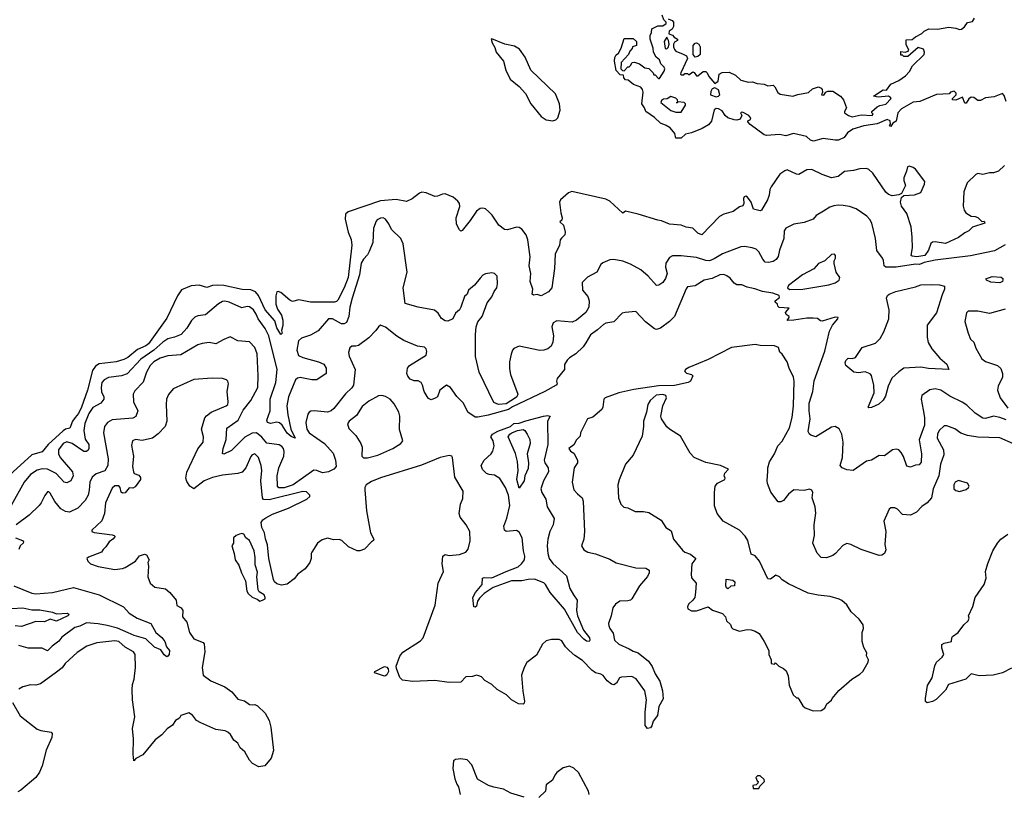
# Model space of a CAD drawing. Extents: x 2220333 to 2384341, y 721037 to 894043.
# Tile 258 of 325: x 2320741 to 2328340, y 810306 to 816284. Entities that reach past the tile are written whole.
import ezdxf

# ---------------------------------------------------------------- set-up
doc = ezdxf.new("R2010")
doc.units = 0

msp = doc.modelspace()

# ---------------------------------------------------------------- linework, layer by layer
at = {"layer": '0CON10XD'}
for points in [[(2328355, 815654), (2328339.1, 815699.1), (2328325, 815713.8), (2328261.2, 815688.8), (2328195, 815681.2), (2328155, 815662), (2328135, 815661.2), (2328105, 815684), (2328085, 815687.1), (2328065.6, 815674.4), (2328045, 815640), (2328035, 815640), (2328016.4, 815686.4), (2327965, 815662.5), (2327940, 815665), (2327940, 815675), (2327968.8, 815705), (2327968.6, 815718.6), (2327952.3, 815732.3), (2327925, 815726.2), (2327915, 815712.5), (2327815, 815707.5), (2327687.2, 815652.8), (2327635, 815648.8), (2327545, 815596.7), (2327518.1, 815565), (2327505, 815502.5), (2327480, 815485), (2327465, 815460), (2327452.5, 815465), (2327461.7, 815478.3), (2327457.5, 815505), (2327435, 815513.8), (2327358.6, 815481.4), (2327255, 815464.3), (2327170.7, 815439.3), (2327128.3, 815411.7), (2327102.9, 815375), (2327060, 815355), (2327035, 815353.6), (2326942.2, 815367.8), (2326866.4, 815346.4), (2326845, 815353.8), (2326811.7, 815381.7), (2326713.6, 815406.4), (2326653, 815387), (2326605, 815397.5), (2326505, 815390), (2326485, 815396.7), (2326377.5, 815475), (2326360, 815495), (2326360, 815505), (2326380, 815515), (2326382.5, 815525), (2326366.7, 815545), (2326325, 815568), (2326315, 815571.2), (2326303.3, 815565), (2326314, 815545), (2326302.3, 815517.7), (2326275, 815509.2), (2326255, 815511.4), (2326205, 815526), (2326184.3, 815545), (2326161.7, 815581.7), (2326135, 815597.1), (2326115, 815600), (2326100.6, 815589.4), (2326079.5, 815500.5), (2326056.6, 815473.4), (2326008, 815445), (2325925, 815411.4), (2325878, 815402), (2325845, 815370), (2325805, 815370), (2325797.5, 815405), (2325759.6, 815449.6), (2325729.1, 815469.1), (2325685, 815486), (2325640.6, 815530.6), (2325573.8, 815575), (2325563.3, 815605), (2325542.5, 815635), (2325551.4, 815725), (2325546.9, 815746.9), (2325535, 815762.5), (2325477.5, 815785), (2325437, 815817), (2325415, 815820), (2325402.5, 815835), (2325400, 815855), (2325375, 815860), (2325345, 815892.5), (2325330, 815965), (2325333.3, 815993.3), (2325345, 816012.5), (2325363.3, 816026.7), (2325383.8, 816065), (2325405, 816140), (2325475, 816140), (2325500, 816115), (2325500, 816085), (2325470, 816075), (2325467, 816063), (2325448.3, 816041.7), (2325440, 816015), (2325382.5, 815955), (2325380, 815905), (2325391.7, 815891.7), (2325405, 815890), (2325435, 815920), (2325445, 815920), (2325455, 815930), (2325467, 815953), (2325486.4, 815956.4), (2325525, 815942.5), (2325565, 815912.5), (2325597, 815907), (2325630, 815875), (2325635, 815860), (2325645, 815860), (2325671.7, 815831.7), (2325678.3, 815831.7), (2325715, 815887.5), (2325720, 815905), (2325715, 815917.5), (2325687.5, 815945), (2325677.5, 815975), (2325652.5, 815995), (2325632.5, 816035), (2325630, 816065), (2325606.7, 816135), (2325607, 816163), (2325617.5, 816185), (2325620, 816215), (2325665, 816237.5), (2325705, 816237.5), (2325730, 816255), (2325730, 816265), (2325713, 816283), (2325698.3, 816318.3)], [(2325745, 816290), (2325775, 816278.8), (2325787.5, 816265), (2325787, 816233), (2325775, 816210), (2325753, 816197), (2325750, 816175), (2325780, 816165), (2325790.7, 816150.7), (2325817.5, 816135), (2325816.1, 816123.9), (2325795, 816110), (2325787.5, 816095), (2325786.7, 816075), (2325794.1, 816054.1), (2325805, 816042.5), (2325861.7, 816018.3), (2325887.5, 816005), (2325893.3, 815985), (2325842.5, 815875), (2325840, 815865), (2325845, 815860), (2325865, 815860), (2325875, 815870), (2325895, 815870), (2325905, 815860), (2325935, 815882.5), (2325946.4, 815876.4), (2325965, 815850), (2325975, 815850), (2326015, 815884.2), (2326035, 815885.6), (2326046, 815875), (2326058, 815845), (2326105, 815792.5), (2326130.7, 815809.3), (2326140, 815865), (2326163.1, 815876.9), (2326215, 815880), (2326265, 815856.5), (2326305, 815816.9), (2326365, 815802), (2326395, 815803.8), (2326431.9, 815791.9), (2326485, 815785.6), (2326515, 815774.3), (2326555, 815778.2), (2326569.1, 815765), (2326591.8, 815721.8), (2326609.5, 815709.5), (2326706.9, 815693.1), (2326745, 815708.2), (2326828.7, 815721.3), (2326858.8, 815751.2), (2326905.4, 815765.4), (2326925, 815757.1), (2326933.1, 815745), (2326937.5, 815725), (2326930, 815705), (2326947, 815703), (2326962.5, 815725), (2326976.8, 815733.2), (2327015, 815732.7), (2327075.4, 815695.4), (2327097.5, 815665), (2327122.5, 815605), (2327105.8, 815575), (2327107.5, 815565), (2327136.2, 815545), (2327165, 815534.2), (2327235, 815551.4), (2327320, 815545), (2327326.7, 815555), (2327317.5, 815565), (2327317.5, 815575), (2327358, 815612), (2327377.7, 815622.3), (2327425, 815632.5), (2327467.5, 815675), (2327462.5, 815685), (2327445, 815693.3), (2327365, 815687.5), (2327330, 815695), (2327405, 815742.5), (2327430.7, 815739.3), (2327464.4, 815785.6), (2327525, 815814.4), (2327577.8, 815852.2), (2327608, 815885), (2327632, 815928), (2327720, 816015), (2327723.3, 816035), (2327715, 816057.5), (2327675, 816070), (2327595, 816000), (2327565, 816000), (2327555, 816010), (2327541.7, 816011.7), (2327541.7, 816038.3), (2327575, 816032.5), (2327598.3, 816041.7), (2327601.7, 816048.3), (2327583, 816093), (2327581.7, 816128.3), (2327628.8, 816131.2), (2327655, 816152.5), (2327703, 816177), (2327720, 816195), (2327757, 816213), (2327825, 816210.8), (2327912.5, 816227.5), (2327965, 816219.4), (2327995, 816208.8), (2328009.5, 816210.5), (2328031.7, 816228.3), (2328055, 816262.5), (2328095, 816270), (2328110, 816295)], [(2324855, 815504.4), (2324878.5, 815511.5), (2324893.9, 815526.1), (2324912.5, 815585), (2324905.8, 815635.8), (2324875, 815712.5), (2324686, 815895), (2324641.2, 815995), (2324596.8, 816056.8), (2324559.7, 816079.7), (2324485, 816095.8), (2324385, 816137.5), (2324380, 816135), (2324386.7, 816105), (2324408.5, 816068.5), (2324418.1, 816035), (2324474.6, 815964.6), (2324491.8, 815895), (2324525, 815824.3), (2324595, 815768.9), (2324645, 815714.5), (2324685.3, 815635.3), (2324765, 815536.5), (2324805, 815511.2), (2324855, 815504.4)], [(2325735, 816060), (2325745, 816070), (2325752.5, 816095), (2325747.5, 816125), (2325735, 816150), (2325713.3, 816115), (2325723, 816063), (2325735, 816060)], [(2325955, 815996.2), (2325938.8, 816015), (2325938.8, 816085), (2325955, 816103.3), (2325965, 816106.2), (2325983.3, 816095), (2325992.5, 816075), (2325992, 816015), (2325975, 816001.4), (2325955, 815996.2)], [(2326115, 815690), (2326135, 815693.3), (2326143.3, 815705), (2326133, 815743), (2326105, 815757.5), (2326085, 815750), (2326075, 815730), (2326073.3, 815703.3), (2326115, 815690)], [(2325845, 815570), (2325880, 815625), (2325880, 815635), (2325870, 815645), (2325820, 815650), (2325815, 815640), (2325810, 815645), (2325820, 815650), (2325817.5, 815665), (2325805, 815677.5), (2325765, 815692.5), (2325737, 815673), (2325708.3, 815671.7), (2325695, 815660), (2325690, 815645), (2325765, 815582.5), (2325805, 815570), (2325845, 815570)], [(2328341.5, 815158.5), (2328295, 815116.5), (2328255, 815101.9), (2328225, 815102.9), (2328175, 815090), (2328135, 815096.2), (2328119.5, 815090.5), (2328053.4, 815026.6), (2328026.2, 814955), (2328021.9, 814845), (2328029.2, 814815), (2328043.5, 814793.5), (2328085, 814768.8), (2328115, 814766), (2328135, 814756.7), (2328165, 814727.5), (2328185, 814730), (2328190, 814715), (2328095, 814682), (2328066.2, 814655), (2328035, 814640.6), (2327985, 814603.1), (2327885, 814556.2), (2327805, 814570), (2327785, 814567.5), (2327773.7, 814556.3), (2327755.6, 814505), (2327725, 814464.7), (2327664, 814454), (2327628.8, 814458.8), (2327621.2, 814465), (2327630, 814525), (2327629.4, 814605), (2327620, 814685), (2327588.2, 814788.2), (2327545.7, 814845), (2327538.8, 814875), (2327546.7, 814913.3), (2327563, 814927), (2327646.4, 814933.6), (2327695, 814950), (2327724.2, 815015), (2327727.1, 815035), (2327655, 815130), (2327635, 815143.6), (2327605, 815152.9), (2327591.9, 815148.1), (2327585.7, 815115), (2327563.8, 815063.8), (2327563.6, 815043.6), (2327577.5, 815005), (2327547, 814943), (2327526.7, 814933.3), (2327475, 814926), (2327446.7, 814935), (2327425, 814954.2), (2327325, 815100), (2327295, 815127.5), (2327275, 815137.1), (2327225.6, 815134.4), (2327175, 815120.8), (2327105, 815112), (2327056.7, 815075), (2327005.6, 815064.4), (2326935, 815089.4), (2326855, 815128.1), (2326815, 815125.7), (2326755, 815088.8), (2326735, 815092.5), (2326665, 815125.7), (2326645, 815119.2), (2326607.9, 815092.1), (2326540.9, 814995), (2326530.8, 814975), (2326525, 814930), (2326512.1, 814895), (2326465, 814813.8), (2326455, 814810), (2326405, 814822.5), (2326386.7, 814875), (2326357.5, 814915), (2326345, 814923.3), (2326332.3, 814917.7), (2326326.7, 814905), (2326330, 814865), (2326322.5, 814847.5), (2326295, 814840), (2326246.7, 814805), (2326175, 814783.1), (2326142, 814765), (2326005, 814623.8), (2325975, 814636.7), (2325935, 814676), (2325885, 814682.5), (2325845, 814697.5), (2325755, 814707.5), (2325695, 814733.3), (2325665, 814736.7), (2325515, 814783.8), (2325415, 814806.7), (2325395, 814792.5), (2325294.2, 814885), (2325265, 814900), (2325001.7, 814958.3), (2324975, 814947.5), (2324915, 814893.3), (2324906.2, 814875), (2324915.8, 814795), (2324927.5, 814755), (2324923.8, 814736.2), (2324910, 814725), (2324937.7, 814697.7), (2324950.8, 814645), (2324947, 814623), (2324921.4, 814598.6), (2324912, 814585), (2324905.5, 814544.5), (2324874.3, 814475), (2324867.7, 814365), (2324847.1, 814215), (2324822.5, 814185), (2324765, 814153.3), (2324735, 814162.5), (2324705, 814157.5), (2324697, 814167), (2324700.8, 814205), (2324680, 814265), (2324686.2, 814325), (2324672.9, 814385), (2324680, 814455), (2324661.8, 814585), (2324649.5, 814625), (2324615, 814668.6), (2324595, 814681.4), (2324575, 814684.3), (2324505, 814662.9), (2324482.5, 814665), (2324437.6, 814697.6), (2324387.1, 814775), (2324360, 814805), (2324335, 814824.5), (2324315, 814830), (2324295, 814826.4), (2324265, 814807.8), (2324218.1, 814735), (2324155, 814656.7), (2324145, 814652.5), (2324135, 814662.5), (2324113, 814707), (2324108, 814755), (2324136.6, 814843.4), (2324134.3, 814865), (2324122.5, 814885), (2324085.9, 814915.9), (2324025, 814939.6), (2324005, 814938.8), (2323965, 814921.5), (2323945, 814919.5), (2323878.9, 814948.9), (2323845, 814952.5), (2323825, 814944.8), (2323769, 814901), (2323725, 814882.2), (2323645.6, 814895.6), (2323525, 814887.7), (2323275, 814802.3), (2323255.9, 814784.1), (2323251.8, 814745), (2323276.8, 814645), (2323298.1, 814588.1), (2323304.6, 814544.6), (2323275.9, 814295), (2323246, 814214), (2323195, 814120), (2323185, 814108.8), (2323170, 814105), (2322985, 814104.4), (2322895, 814123.4), (2322845, 814110.6), (2322825, 814118.9), (2322755, 814180), (2322735, 814187.5), (2322725.9, 814184.1), (2322717.8, 814152.2), (2322717.8, 814087.8), (2322730.5, 814050.5), (2322760, 814005), (2322771.2, 813965), (2322771.1, 813925), (2322760, 813885), (2322765.6, 813865), (2322755, 813854), (2322725, 813906.7), (2322710.5, 813960.5), (2322635.9, 814045), (2322582.8, 814155), (2322561.1, 814185), (2322525, 814199.6), (2322458, 814202), (2322315, 814232.3), (2322270, 814235), (2322227.5, 814232.5), (2322185, 814216.9), (2322125, 814235.4), (2322065, 814231.1), (2321989.3, 814200.7), (2321957.3, 814152.7), (2321875, 813980), (2321735, 813781.8), (2321715, 813767.3), (2321650.5, 813739.5), (2321575, 813678.6), (2321545, 813662.6), (2321485, 813643.7), (2321355, 813629.7), (2321325, 813611.1), (2321303, 813577), (2321264.4, 813425.6), (2321217.9, 813295), (2321194.8, 813245), (2321170, 813215), (2321147.6, 813185), (2321128.1, 813131.9), (2321095, 813123.3), (2321075, 813111.1), (2320959.5, 813005), (2320915, 812949.1), (2320835, 812925.3), (2320575, 812692.5)], [(2328345, 814547.5), (2328265, 814501.3), (2328078.3, 814461.7), (2327805, 814428.2), (2327720.2, 814410.2), (2327685, 814396), (2327655, 814398.2), (2327505, 814374.6), (2327426.2, 814375), (2327412.5, 814385), (2327408, 814425), (2327398.8, 814445), (2327355, 814502.5), (2327344.4, 814595), (2327316.4, 814715), (2327302.2, 814742.2), (2327278.6, 814768.6), (2327195, 814825.8), (2327145, 814842.9), (2327095, 814849.4), (2327057.7, 814852.3), (2327023, 814847), (2326992.6, 814837.4), (2326944.4, 814805.6), (2326888, 814772), (2326865.6, 814744.4), (2326795, 814718.6), (2326715, 814706.2), (2326654.1, 814675.9), (2326640, 814655), (2326638.1, 814595), (2326604.7, 814505.3), (2326594, 814456), (2326579.4, 814435), (2326555, 814418.1), (2326520.3, 814409.7), (2326495, 814414.4), (2326475.9, 814435.9), (2326444.1, 814494.1), (2326425, 814513.1), (2326392.5, 814525), (2326335, 814534.4), (2326305, 814531.5), (2326165, 814478.5), (2326101.4, 814438.6), (2326065, 814424.1), (2326035, 814425.3), (2325965, 814448.5), (2325845, 814462.5), (2325778.5, 814461.5), (2325755, 814450), (2325726.7, 814405), (2325725.4, 814375), (2325737.3, 814325), (2325725, 814286.7), (2325705, 814257.5), (2325673.6, 814236.4), (2325655, 814234), (2325592, 814305), (2325535, 814352.9), (2325455, 814397.8), (2325395, 814422), (2325325, 814434), (2325295, 814432), (2325240.9, 814409.1), (2325226.2, 814395), (2325195, 814336.2), (2325122.7, 814297.3), (2325082.5, 814255), (2325085, 814197.5), (2325125, 814148.8), (2325136.5, 814115), (2325133.3, 814065), (2325110, 814025), (2325037.5, 813965), (2325005, 813948.9), (2324885, 813959.5), (2324858.6, 813945), (2324846.9, 813915), (2324859.4, 813845), (2324856.5, 813795), (2324842.9, 813765), (2324816.9, 813743.1), (2324785, 813733.3), (2324755, 813732.2), (2324595, 813764.2), (2324555, 813747.5), (2324544.3, 813735), (2324533, 813703), (2324519.6, 813645), (2324519.6, 813589.6), (2324528.9, 813545), (2324584.4, 813395), (2324577.3, 813375), (2324566.2, 813365), (2324495, 813318.8), (2324435, 813315.2), (2324399.7, 813329.7), (2324285.9, 813565), (2324259.6, 813685), (2324257.5, 813855), (2324263.8, 813915), (2324277.4, 813952.6), (2324310, 813995), (2324349.7, 814100.3), (2324384, 814145), (2324403, 814187), (2324423.3, 814215), (2324428.8, 814245), (2324426.7, 814305), (2324405, 814326.7), (2324385, 814330), (2324335, 814323.3), (2324315, 814313.3), (2324295, 814290), (2324250, 814235), (2324203.9, 814196.1), (2324193.6, 814166.4), (2324172.3, 814147.7), (2324146.2, 814065), (2324133.8, 814045), (2324105, 814020), (2324083.9, 813976.1), (2324045, 813956.7), (2324025, 813960), (2323995, 813978.8), (2323969.4, 814019.4), (2323941.7, 814041.7), (2323815, 814066.9), (2323716.7, 814095), (2323700.6, 814215), (2323730.8, 814335), (2323700, 814555), (2323682, 814595), (2323610.8, 814665), (2323589.7, 814709.7), (2323563.8, 814745), (2323545, 814755.8), (2323525, 814752.5), (2323499.2, 814740.8), (2323490.6, 814729.4), (2323470.6, 814675), (2323465.5, 814565), (2323438.9, 814495), (2323425, 814470.8), (2323393.1, 814436.9), (2323375.8, 814404.2), (2323363.8, 814315), (2323306.1, 814135), (2323288.9, 814065), (2323281.2, 813995), (2323262, 813948), (2323245, 813936.7), (2323225, 813938.2), (2323155, 813975.5), (2323125, 813975.7), (2323045, 813884.5), (2322985, 813849.6), (2322914.6, 813825.4), (2322892.7, 813805), (2322879.2, 813735), (2322893.5, 813693.5), (2322925, 813676.5), (2323047.5, 813645), (2323087.5, 813625), (2323106.7, 813595), (2323106.1, 813553.9), (2323035, 813503.8), (2322995, 813504.2), (2322905, 813523.6), (2322885, 813518.5), (2322870, 813505), (2322814.7, 813375), (2322803.5, 813305), (2322810.6, 813235), (2322833.5, 813123.5), (2322866.1, 813053.9), (2322835, 813068.1), (2322805, 813092.3), (2322766.1, 813155), (2322745, 813173.2), (2322725, 813177.5), (2322675, 813167.8), (2322652.5, 813175), (2322648.1, 813195), (2322673.1, 813265), (2322673.5, 813355), (2322716.7, 813485), (2322729, 813585), (2322663.3, 813845), (2322635, 813900.4), (2322580.3, 813975), (2322565, 814010.8), (2322545, 814045.5), (2322515, 814068.9), (2322495, 814070), (2322455, 814060), (2322356.7, 814105), (2322325, 814111.5), (2322305, 814108.5), (2322275, 814090.9), (2322175, 814006), (2322115, 813999.2), (2322091.3, 813988.7), (2322066.3, 813963.7), (2322030, 813905), (2321986.1, 813853.9), (2321936.6, 813833.4), (2321885, 813820.8), (2321845, 813796.9), (2321776.4, 813733.6), (2321675.3, 813665), (2321569, 813551), (2321525.3, 813534.7), (2321425, 813522.3), (2321391.4, 813505), (2321375, 813483.8), (2321370, 813445), (2321372.9, 813412.9), (2321389.6, 813375), (2321388.8, 813355), (2321365.8, 813324.2), (2321305, 813292.1), (2321274.5, 813245.5), (2321242.8, 813167.2), (2321235.8, 813115), (2321247.2, 813047.2), (2321273.5, 813005), (2321275.5, 812975), (2321268.6, 812961.4), (2321255, 812951.9), (2321235, 812952.1), (2321144.4, 813014.4), (2321105, 813026.5), (2321075, 813014.6), (2321038.9, 812965), (2321038.9, 812935), (2321051.8, 812905), (2321147.5, 812795), (2321152.5, 812765), (2321135.4, 812724.6), (2321105, 812710.6), (2321085, 812715.6), (2321021.1, 812781.1), (2320955, 812816.4), (2320915, 812819.3), (2320875, 812807.8), (2320824.8, 812775.2), (2320774.6, 812715), (2320675, 812535.6)], [(2326682.1, 814202.1), (2326785, 814204.6), (2326985, 814238.1), (2327035.2, 814254.8), (2327064.2, 814275), (2327070, 814295), (2327042.5, 814335), (2327027, 814403), (2327027, 814423), (2327036.7, 814445), (2327036.7, 814465), (2327030, 814475), (2327005, 814472.5), (2326955, 814423.3), (2326906.4, 814403.6), (2326868.8, 814361.2), (2326783.3, 814315), (2326675, 814233.3), (2326666.7, 814215), (2326682.1, 814202.1)], [(2328355, 813197.3), (2328305, 813215.6), (2328255, 813224.4), (2328195, 813206.4), (2328175, 813208.5), (2328115, 813248.5), (2328050.4, 813310.4), (2328015, 813333.8), (2327920.1, 813380.1), (2327850.8, 813425), (2327805, 813435.4), (2327765, 813427.3), (2327703.1, 813385), (2327698.5, 813355), (2327714.3, 813274.3), (2327724.2, 813215), (2327723.2, 813155), (2327683, 813043), (2327699.5, 812935), (2327699.1, 812870.9), (2327681.7, 812848.3), (2327655, 812847.5), (2327615, 812831.1), (2327588.3, 812838.3), (2327562.3, 812912.3), (2327544.7, 812944.7), (2327525, 812964.4), (2327505, 812971.1), (2327476.3, 812963.7), (2327415, 812918.8), (2327375, 812920), (2327314.5, 812885.5), (2327275, 812876.4), (2327173.8, 812806.2), (2327125, 812809.5), (2327087.7, 812825), (2327072, 812845), (2327089.6, 812905), (2327096.7, 813023.3), (2327085.9, 813085.9), (2327065, 813127.5), (2327035, 813144.3), (2327005, 813140), (2326885, 813064.3), (2326847, 813077), (2326835, 813086.7), (2326826.9, 813106.9), (2326840.4, 813205), (2326832.5, 813265), (2326834.7, 813325), (2326861.8, 813415), (2326872.1, 813497.9), (2326953.4, 813726.6), (2326989.8, 813880.2), (2327013, 813927), (2327053.8, 813975), (2327057.3, 813987.3), (2327035, 813989.5), (2326935, 813958.6), (2326921.4, 813961.4), (2326898.6, 813978.6), (2326865, 813981.9), (2326815, 813981.8), (2326715.9, 813965.9), (2326663.8, 813963.8), (2326680, 813985), (2326680, 813995), (2326655, 814010), (2326650, 814025), (2326678.3, 814058.3), (2326603, 814063), (2326593, 814073), (2326589.3, 814089.3), (2326570, 814105), (2326570, 814115), (2326605, 814140), (2326602.5, 814155), (2326553, 814173), (2326474.3, 814185.7), (2326415, 814208.6), (2326355, 814220), (2326315, 814237.5), (2326275, 814238.6), (2326255, 814250.6), (2326225, 814288.6), (2326198.6, 814308.6), (2326175, 814318.9), (2326145, 814316.4), (2326085, 814287.9), (2326023.8, 814275), (2325955, 814230.8), (2325895, 814222), (2325883, 814207), (2325795.3, 813995), (2325755.8, 813955), (2325685, 813902.8), (2325655, 813892.8), (2325638.7, 813898.7), (2325571.7, 813951.7), (2325495, 814033.3), (2325414.1, 814025.9), (2325391.2, 814018.8), (2325327, 813953), (2325265, 813942.5), (2325245, 813932.2), (2325199.9, 813890.1), (2325145, 813853.1), (2325108.9, 813791.1), (2325089.5, 813760.5), (2325032, 813705), (2324983.9, 813676.1), (2324965, 813657.5), (2324945.6, 813624.4), (2324945, 813583.8), (2324888.8, 813515), (2324883.8, 813495), (2324887.5, 813475), (2324882, 813465), (2324794.5, 813415), (2324545, 813297.9), (2324513.7, 813276.3), (2324355, 813232.9), (2324276.6, 813216.6), (2324255, 813218.1), (2324198.8, 813255), (2324165, 813323.8), (2324115.4, 813375.4), (2324065, 813445.8), (2324035, 813464), (2323984, 813425), (2323964, 813375), (2323947.6, 813362.4), (2323915, 813351.2), (2323895, 813361.2), (2323885, 813376.2), (2323862.5, 813415), (2323850, 813465), (2323838.1, 813485), (2323815, 813497.8), (2323785, 813498.6), (2323755, 813510), (2323735, 813533.3), (2323729.2, 813555), (2323734.4, 813595), (2323750, 813615), (2323878, 813695), (2323883.3, 813725), (2323876.7, 813745), (2323865, 813756.2), (2323810, 813765), (2323705, 813807.5), (2323650.9, 813840.9), (2323565, 813912), (2323525, 813926), (2323508.8, 813915), (2323488.8, 813885), (2323435, 813828.8), (2323355, 813771.2), (2323335, 813763.8), (2323305, 813766), (2323288.8, 813751.2), (2323278.1, 813715), (2323283.3, 813686.7), (2323329.6, 813585), (2323316, 813465), (2323305, 813443.5), (2323255, 813397.3), (2323165.9, 813284.1), (2323145, 813266.1), (2323115, 813255.3), (2323014.3, 813265.7), (2322987, 813263), (2322975, 813256.2), (2322965, 813240), (2322949.1, 813175), (2322957.9, 813125), (2322974.6, 813095), (2323092.8, 813012.8), (2323158.7, 812938.7), (2323177.7, 812885), (2323183.9, 812835), (2323164.7, 812815), (2323125, 812794.1), (2323077, 812787), (2323035, 812805.4), (2323012, 812808), (2322851.5, 812695), (2322782.4, 812672.4), (2322741.5, 812671.5), (2322731.1, 812685), (2322727.1, 812765), (2322741.1, 812825), (2322777.9, 812915), (2322781.7, 812951.7), (2322776.4, 812975), (2322765, 812990.6), (2322743.9, 813003.9), (2322647.4, 813017.4), (2322608.3, 813061.7), (2322568.1, 813095), (2322535, 813094.7), (2322478.6, 813061.4), (2322375, 812958.5), (2322315, 812932), (2322307, 812937), (2322311.2, 812975), (2322334, 813045), (2322338.8, 813131.2), (2322425.5, 813194.5), (2322465, 813271.8), (2322523.3, 813345), (2322577.7, 813445), (2322581.9, 813535), (2322574.4, 813705), (2322555.3, 813755.3), (2322515, 813799.2), (2322425, 813805.6), (2322365, 813837.1), (2322315, 813817.5), (2322255, 813781.9), (2322202.1, 813792.1), (2322150, 813785), (2322114.7, 813775.3), (2321985, 813699.1), (2321885, 813691.2), (2321825, 813672.7), (2321775.4, 813645), (2321747.3, 813615), (2321718.9, 813565), (2321694.1, 813485.9), (2321629.8, 813420.2), (2321615.6, 813395), (2321620, 813335), (2321652.5, 813265), (2321637.9, 813222.1), (2321615, 813210.4), (2321455, 813195.4), (2321418.6, 813175), (2321395, 813146.2), (2321388.2, 813095), (2321424.6, 812895), (2321421.3, 812845), (2321396.5, 812803.5), (2321331.3, 812778.7), (2321298.9, 812755), (2321281.5, 812715), (2321277.3, 812652.7)], [(2327295, 813288.8), (2327288.8, 813295), (2327334.2, 813405), (2327332.5, 813465), (2327315, 813537.5), (2327305, 813552.5), (2327266.4, 813566.4), (2327215, 813558.8), (2327177.5, 813565), (2327116.7, 813615), (2327111.2, 813635), (2327116.7, 813655), (2327135, 813673.3), (2327165, 813670), (2327192.3, 813677.7), (2327243.3, 813755), (2327345, 813787.3), (2327382.3, 813825), (2327410, 813875), (2327449.4, 813975), (2327450.9, 814045), (2327431.5, 814135), (2327438.5, 814155), (2327450, 814165), (2327502.8, 814187.2), (2327655, 814222.8), (2327695, 814237.6), (2327781.3, 814241.3), (2327838.7, 814238.7), (2327877.7, 814227.7), (2327877.5, 814205), (2327859.4, 814160.6), (2327817.5, 814022.5), (2327745, 813926.2), (2327745.3, 813835), (2327752.9, 813792.9), (2327780.6, 813745), (2327841.1, 813671.1), (2327895, 813626), (2327912.5, 813585), (2327755, 813592.7), (2327695, 813602.5), (2327565, 813594), (2327525, 813568), (2327472.6, 813517.4), (2327444.2, 813455.8), (2327421.8, 813378.2), (2327405, 813349.4), (2327372, 813318), (2327315, 813292.5), (2327295, 813288.8)], [(2328305, 814254.3), (2328235, 814260), (2328203.3, 814275), (2328197.5, 814285), (2328245, 814302.9), (2328316.5, 814296.5), (2328327.9, 814287.9), (2328329.2, 814275), (2328325, 814264), (2328305, 814254.3)], [(2328345, 814051.1), (2328225, 814015.8), (2328136.1, 814033.9), (2328060, 814035), (2328047.5, 814022.5), (2328033.8, 813955), (2328060, 813865), (2328079.3, 813819.3), (2328104.5, 813794.5), (2328118.8, 813748.8), (2328165, 813668), (2328195, 813645.8), (2328286.4, 813616.4), (2328313.4, 813593.4), (2328325.6, 813555), (2328325.7, 813525.7), (2328292.9, 813455), (2328286.7, 813425), (2328308.8, 813365), (2328366.5, 813286.5)], [(2328411.7, 813011.7), (2328305, 813056.5), (2328219.8, 813059.8), (2328135, 813062.2), (2328055, 813075.7), (2328005, 813094.3), (2327956.8, 813126.8), (2327895, 813150.8), (2327875, 813150), (2327837.1, 813115), (2327823.9, 813085), (2327822.1, 813055), (2327869.2, 812965), (2327873.3, 812925), (2327846.9, 812855), (2327834.1, 812765), (2327790.9, 812665), (2327776.4, 812595), (2327744.4, 812555), (2327703.3, 812526.7), (2327662.8, 812485), (2327615, 812461.5), (2327555, 812465.9), (2327515, 812507.1), (2327495, 812516.5), (2327465, 812517.1), (2327452.2, 812507.8), (2327410.8, 812415), (2327424.5, 812335.5), (2327418.5, 812235), (2327426.3, 812193.7), (2327415, 812164.4), (2327395, 812151.8), (2327375, 812150), (2327235, 812195.3), (2327155, 812233.8), (2327125, 812240.9), (2327093.2, 812226.8), (2327037.1, 812165), (2327015, 812149.4), (2326967.8, 812132.2), (2326925, 812133.5), (2326895, 812167.5), (2326861.1, 812245), (2326875.9, 812305), (2326872.9, 812385), (2326885.5, 812475), (2326880.6, 812525), (2326857.5, 812595), (2326861.4, 812635), (2326855, 812653.3), (2326835, 812661.4), (2326795, 812650.8), (2326715, 812655.5), (2326675, 812622.5), (2326635, 812572.9), (2326615, 812562.9), (2326593.1, 812563.1), (2326538.8, 812638.8), (2326512.5, 812705), (2326508.8, 812725), (2326515, 812800), (2326514.3, 812825), (2326526.7, 812873.3), (2326565, 812934), (2326592.7, 812995), (2326625, 813032.9), (2326681.3, 813135), (2326702, 813215), (2326712.7, 813305), (2326716.5, 813495), (2326711.9, 813525), (2326679.2, 813595), (2326663.8, 813645), (2326625, 813702.5), (2326608, 813718), (2326596.2, 813755), (2326565, 813766.5), (2326455, 813769.5), (2326417.1, 813777.1), (2326235, 813755.8), (2326055, 813662.6), (2325905, 813599.3), (2325878.6, 813585), (2325872, 813575), (2325875.7, 813565.7), (2325886.8, 813556.8), (2325926.7, 813545), (2325936.2, 813535), (2325916.7, 813495), (2325898.8, 813485), (2325795, 813461), (2325671.5, 813458.5), (2325479.1, 813430.9), (2325365.5, 813405), (2325258.6, 813365), (2325248.6, 813355), (2325240.8, 813295), (2325233, 813277), (2325165, 813217.5), (2325123.3, 813205), (2325067.5, 813095), (2325065, 813070), (2325037, 813043), (2325016.4, 813003.6), (2324980, 812975), (2324992.5, 812955), (2325017.9, 812937.9), (2325046.5, 812885), (2325044.4, 812865), (2325021.1, 812825), (2325004.3, 812715), (2325017.4, 812657.4), (2325045.7, 812625), (2325081.4, 812595), (2325089.2, 812569.2), (2325099.4, 812335), (2325093.5, 812276.5), (2325076.9, 812225), (2325093.7, 812193.7), (2325124.5, 812174.5), (2325185, 812163.5), (2325295, 812120.6), (2325345, 812091.8), (2325495, 812055.5), (2325572.7, 812052.7), (2325598.8, 812035), (2325599.2, 812015), (2325585, 811986.2), (2325523.9, 811916.1), (2325466, 811815), (2325455.3, 811804.7), (2325435, 811798.8), (2325373.3, 811796.7), (2325339.2, 811775), (2325318.6, 811745), (2325306.5, 811683.5), (2325286, 811625), (2325287.1, 811607.1), (2325294.3, 811585), (2325320.5, 811550.5), (2325330.6, 811495), (2325365.3, 811465.3), (2325445, 811430.4), (2325475, 811410), (2325515, 811397.3), (2325593.3, 811333.3), (2325622.5, 811292.5), (2325645, 811235.6), (2325680.8, 811180.8), (2325701.2, 811105), (2325706, 811044), (2325674.4, 810985), (2325664.2, 810915), (2325628.8, 810871.2), (2325620, 810835), (2325609.4, 810820.6), (2325585, 810814.3), (2325568.7, 810838.7), (2325569.1, 810940.9), (2325577.5, 811035), (2325565.7, 811105), (2325498.2, 811198.2), (2325464.5, 811214.5), (2325385, 811211.5), (2325370.8, 811205), (2325345.6, 811164.4), (2325325, 811151.2), (2325307.3, 811157.3), (2325275, 811182), (2325243, 811223), (2325225, 811234), (2325185, 811243.1), (2325155.6, 811265), (2325085, 811338.5), (2325025, 811377.3), (2324982.5, 811415), (2324954.2, 811444.2), (2324925, 811490), (2324905, 811500), (2324845, 811500), (2324805, 811490), (2324776.2, 811465), (2324728.8, 811381.2), (2324655, 811322.5), (2324633.8, 811285), (2324614.2, 811225), (2324623, 811103), (2324635.9, 811024.1), (2324635, 811010), (2324627, 811003), (2324590, 811005), (2324536.4, 811036.4), (2324496.7, 811075), (2324426.4, 811116.4), (2324385, 811152.9), (2324330, 811185), (2324304.1, 811214.1), (2324285, 811222), (2324265, 811226.2), (2324235, 811216.7), (2324185, 811213.3), (2324145, 811172), (2324055, 811170.5), (2323945.5, 811185.5), (2323775, 811176.7), (2323695, 811186.7), (2323675, 811207.5), (2323648.2, 811278.2), (2323647.3, 811295), (2323675, 811373.3), (2323697.3, 811402.7), (2323835, 811490), (2323853.3, 811515), (2323947.5, 811765), (2323970.6, 811935), (2324012, 812025), (2324002, 812085), (2324007.5, 812145), (2324025, 812156.7), (2324055, 812148.8), (2324135, 812156), (2324185, 812174), (2324200.9, 812199.1), (2324216.3, 812263.7), (2324213.4, 812333.4), (2324186.7, 812386.7), (2324141.2, 812445), (2324132.5, 812472.5), (2324142.9, 812545), (2324161.7, 812588.3), (2324164.2, 812645), (2324099.2, 812755), (2324080, 812905), (2324075, 812915.8), (2324055, 812920.9), (2323985.3, 812905.3), (2323842.4, 812847.6), (2323525, 812749.7), (2323455, 812721), (2323413.6, 812695), (2323404.5, 812675), (2323404.5, 812655), (2323416.4, 812495), (2323448.1, 812325), (2323472.5, 812275), (2323470, 812265), (2323455.5, 812254.5), (2323402.1, 812197.9), (2323365, 812185.7), (2323345, 812185.7), (2323277.3, 812217.3), (2323226.1, 812266.1), (2323205, 812273.3), (2323165, 812270), (2323115, 812283.3), (2323075, 812270.8), (2323040, 812245), (2322994.4, 812175), (2322989.5, 812165), (2322990.9, 812125), (2322980.4, 812095), (2322945, 812045.4), (2322888.5, 812005), (2322859.4, 811970.6), (2322805, 811928.8), (2322760.9, 811920.9), (2322725, 811930.5), (2322707.5, 811945), (2322699.2, 811965), (2322662.4, 812125), (2322652.7, 812232.7), (2322637.3, 812277.3), (2322629.6, 812325), (2322609.6, 812365), (2322603.6, 812405), (2322616.2, 812425), (2322639.5, 812440.5), (2322692.4, 812467.6), (2322814.3, 812515), (2322956, 812585), (2322980, 812605), (2322980, 812615), (2322955, 812640), (2322925, 812643.3), (2322665, 812578.7), (2322621.5, 812581.5), (2322614.6, 812594.6), (2322601.5, 812725), (2322608.9, 812805), (2322605.4, 812845), (2322584.4, 812905), (2322555, 812934), (2322535, 812926), (2322525, 812914), (2322487.1, 812825), (2322458.3, 812791.7), (2322425, 812782.9), (2322305, 812770.3), (2322229.2, 812750.8), (2322165, 812725.4), (2322085, 812664.2), (2322055, 812683.3), (2322029.6, 812719.6), (2322023.9, 812746.1), (2322031.5, 812791.5), (2322116.6, 812973.4), (2322156, 813025), (2322158.6, 813065), (2322143.8, 813125), (2322168.3, 813211.7), (2322181.7, 813228.3), (2322219.2, 813255), (2322335.4, 813304.6), (2322346, 813315), (2322350.8, 813335), (2322340.6, 813415), (2322351.2, 813475), (2322346.2, 813495), (2322336.7, 813505), (2322305, 813514.2), (2322225, 813518.1), (2322085, 813507.5), (2321924, 813435), (2321888, 813392), (2321873.7, 813356.3), (2321870, 813315), (2321876.7, 813185), (2321864.4, 813145), (2321810.6, 813089.4), (2321766.5, 813055), (2321685, 813036), (2321635, 813045.7), (2321611.2, 813035), (2321602.4, 812997.6), (2321618.1, 812915), (2321612, 812835), (2321620, 812795), (2321625, 812782.5), (2321659.3, 812769.3), (2321671.7, 812751.7), (2321672.5, 812735), (2321631.7, 812678.3), (2321615, 812670), (2321585, 812672.5), (2321555, 812633.8), (2321535, 812631.2), (2321525, 812637.5), (2321516.7, 812675), (2321505, 812686.2), (2321475, 812686), (2321455, 812668.8), (2321403.3, 812555), (2321395.5, 812474.5), (2321375, 812416.7), (2321296.7, 812345), (2321297.5, 812335), (2321315, 812328), (2321455, 812308.9), (2321470, 812305), (2321477.5, 812295), (2321460, 812275), (2321430, 812255), (2321406.7, 812215), (2321384.1, 812195.9), (2321372.5, 812175), (2321272.2, 812137.8), (2321258, 812125), (2321265.7, 812105.7), (2321286.7, 812085), (2321345.6, 812065.6), (2321475, 812040.5), (2321535, 812049.2), (2321555, 812056), (2321634.1, 812105.9), (2321665, 812148), (2321705, 812160), (2321720, 812155), (2321740, 812115), (2321730, 812095), (2321736, 812066), (2321730.8, 811985), (2321748.8, 811935), (2321782.5, 811905), (2321865, 811891.2), (2321900, 811865), (2321949.2, 811805), (2321953.8, 811763.8), (2321986.3, 811746.3), (2322000.8, 811725), (2321996.2, 811675), (2322030, 811635), (2322052, 811555), (2322085, 811507.5), (2322157, 811477), (2322165, 811467.5), (2322170, 811405), (2322148, 811285), (2322157.5, 811225), (2322215, 811183.1), (2322325, 811135.7), (2322377.1, 811097.1)], [(2323395, 812903.8), (2323425, 812904.2), (2323505, 812924.4), (2323621.1, 812975), (2323682.5, 813015), (2323697.1, 813035), (2323671.2, 813121.2), (2323675.7, 813224.3), (2323667.1, 813255), (2323631.1, 813321.1), (2323600, 813355), (2323565, 813377.5), (2323535, 813384.2), (2323508.8, 813381.2), (2323435, 813339.2), (2323385, 813299.2), (2323339.3, 813230.7), (2323283.8, 813185), (2323270, 813165), (2323279.7, 813129.7), (2323335, 813076.7), (2323374.2, 813015), (2323382.9, 812985), (2323380.8, 812915), (2323395, 812903.8)], [(2326865, 810950), (2326925, 810952.5), (2326955, 810970), (2326970, 811005), (2327006.4, 811033.6), (2327010, 811045), (2327063.6, 811106.4), (2327162.5, 811195), (2327225, 811232.5), (2327247.5, 811255), (2327290, 811325), (2327292.5, 811345), (2327276.7, 811375), (2327279.3, 811399.3), (2327255, 811440), (2327243.3, 811485), (2327243.3, 811555), (2327252.5, 811585), (2327250, 811615), (2327219.3, 811659.3), (2327157.5, 811715), (2327125, 811767.5), (2327085, 811802.5), (2327065, 811812.5), (2326995, 811833.3), (2326902.7, 811842.7), (2326825, 811860), (2326675, 811930), (2326625, 811962.5), (2326603.6, 811983.6), (2326576.4, 811996.4), (2326535, 811967.5), (2326515, 811970), (2326450, 812105), (2326417.3, 812147.3), (2326385, 812160), (2326359.2, 812265), (2326339.7, 812299.7), (2326295, 812343.8), (2326170, 812415), (2326123, 812473), (2326103.4, 812533.4), (2326102.2, 812635), (2326108.6, 812685), (2326125, 812708), (2326183.3, 812735), (2326186.2, 812745), (2326178.8, 812765), (2326183.3, 812785), (2326210, 812815), (2326149.2, 812845), (2326035, 812865.9), (2325945, 812905.4), (2325915, 812938.5), (2325839.4, 813069.4), (2325755, 813123.1), (2325735, 813143.5), (2325693.1, 813203.1), (2325688.8, 813225), (2325704.1, 813305), (2325731.9, 813365), (2325727.5, 813385), (2325705, 813391.4), (2325652.1, 813387.9), (2325605.6, 813344.4), (2325589.2, 813315), (2325578.6, 813255), (2325554.4, 813185), (2325555.4, 813145), (2325545, 813071.2), (2325475.9, 812924.1), (2325415.8, 812854.2), (2325366.8, 812733.2), (2325356.9, 812695), (2325363.2, 812593.2), (2325378.8, 812545), (2325402.3, 812522.3), (2325435, 812516), (2325489.7, 812489.7), (2325555, 812488.2), (2325595, 812480), (2325691.7, 812421.7), (2325726.2, 812366.2), (2325769.1, 812339.1), (2325787.7, 812275), (2325855, 812190.8), (2325875, 812175.7), (2325918.8, 812158.8), (2325960, 812125), (2325927.5, 812085), (2325922, 812005), (2325926.4, 811976.4), (2325962.5, 811935), (2325957, 811867), (2325950, 811825), (2325935.7, 811804.3), (2325901.2, 811775), (2325893.6, 811753.6), (2325897, 811737), (2325925, 811722.5), (2325965, 811722.5), (2326055, 811752.5), (2326088.3, 811728.3), (2326165, 811702.5), (2326186.7, 811675), (2326196.4, 811646.4), (2326226.4, 811616.4), (2326233.9, 811593.9), (2326245, 811583.3), (2326295, 811566.7), (2326355, 811577.5), (2326385, 811576.7), (2326416.2, 811566.2), (2326446.4, 811546.4), (2326487.5, 811485), (2326522.5, 811415), (2326523.3, 811385), (2326540, 811345), (2326540, 811315), (2326565, 811310), (2326575, 811320), (2326600, 811295), (2326635, 811277.5), (2326655, 811260), (2326671.7, 811221.7), (2326678.3, 811148.3), (2326710, 811075), (2326735, 811050), (2326745, 811050), (2326755, 811040), (2326785, 810990), (2326803, 810973), (2326865, 810950)], [(2325135, 811486.2), (2325115, 811489.5), (2325095, 811503.9), (2325045.5, 811555), (2324945.8, 811735.8), (2324834.3, 811865), (2324798.9, 811925), (2324785, 811937.3), (2324715, 811965.5), (2324665, 811964.6), (2324615, 811954.2), (2324535, 811954.2), (2324395, 811902.4), (2324324.5, 811855), (2324288.6, 811821.4), (2324273.6, 811796.4), (2324265, 811758.6), (2324255, 811750), (2324245, 811752.9), (2324237.5, 811825), (2324258.4, 811865), (2324310.5, 811925), (2324312, 811975), (2324325, 811979.6), (2324385, 811976.1), (2324495, 812027.1), (2324588.1, 812061.9), (2324614.6, 812085), (2324635.3, 812115), (2324638.4, 812145), (2324628.5, 812185), (2324618.8, 812285), (2324595, 812329.4), (2324575, 812342.9), (2324495, 812333.8), (2324483.3, 812345), (2324477, 812377), (2324501.4, 812438.6), (2324522.5, 812535), (2324512.9, 812615), (2324489.1, 812675), (2324445, 812742.5), (2324405, 812770.5), (2324364.4, 812774.4), (2324343.2, 812783.2), (2324313, 812813), (2324302.5, 812845), (2324325, 812885.8), (2324379.4, 812935), (2324391.5, 812955), (2324403.6, 812995), (2324395, 813034), (2324377.9, 813065), (2324388.9, 813085), (2324430.9, 813109.1), (2324528.8, 813145), (2324555, 813166.8), (2324595, 813169.9), (2324647.4, 813187.4), (2324783.8, 813225), (2324815, 813229.6), (2324833.8, 813225), (2324814.4, 813185), (2324815.9, 813005), (2324787.9, 812885), (2324793.5, 812865), (2324820.5, 812825), (2324822.5, 812795), (2324783.2, 812725), (2324763.8, 812665), (2324769.1, 812635), (2324800.5, 812585), (2324811.1, 812525), (2324866, 812435), (2324857.1, 812385), (2324831.8, 812335), (2324815.4, 812275), (2324810.9, 812225), (2324816.1, 812165), (2324826.2, 812125), (2324855, 812087.9), (2324961.5, 811991.5), (2324986.5, 811895), (2325015.8, 811845.8), (2325042.2, 811805), (2325037.1, 811725), (2325044.7, 811684.7), (2325092.3, 811572.3), (2325137.9, 811515), (2325140, 811495), (2325135, 811486.2)], [(2324595, 812670), (2324577.3, 812735), (2324587.7, 812805), (2324582.5, 812875), (2324566.4, 812936.4), (2324511.8, 813065), (2324522.5, 813085), (2324538.9, 813095), (2324582.5, 813115), (2324625, 813121.3), (2324640, 813115), (2324656.7, 813086.7), (2324677.1, 813045), (2324679.6, 813015), (2324655.9, 812935), (2324668.1, 812865), (2324665, 812820), (2324639.2, 812765), (2324633.9, 812726.1), (2324595, 812670)], [(2327995, 812643.3), (2328045, 812660), (2328062.5, 812675), (2328067.5, 812685), (2328056.4, 812706.4), (2327985, 812727.1), (2327959.4, 812715), (2327950, 812695), (2327950, 812665), (2327965, 812650), (2327995, 812643.3)], [(2321277.3, 812652.7), (2321268.9, 812615), (2321245.2, 812574.8), (2321188.9, 812515), (2321125, 812483.9), (2321095, 812488.5), (2321059.4, 812509.4), (2321010.9, 812565), (2320975, 812631.2), (2320965, 812640), (2320955, 812640), (2320935, 812613.3), (2320907.1, 812555), (2320890, 812535), (2320815, 812460), (2320714.4, 812385)], [(2320707, 812287), (2320763.3, 812265), (2320770, 812255), (2320766.7, 812245), (2320743.8, 812225), (2320733.3, 812195)], [(2322595, 811797.5), (2322615, 811803.8), (2322635.9, 811814.1), (2322635.8, 811825), (2322626.7, 811845), (2322589.5, 811869.5), (2322581.2, 811885), (2322571.9, 811985), (2322575, 812020), (2322557.6, 812077.6), (2322558.5, 812135), (2322551.4, 812185), (2322515, 812264), (2322485.8, 812285.8), (2322470, 812315), (2322455, 812319.2), (2322437.5, 812315), (2322412.5, 812305), (2322390, 812285), (2322390, 812245), (2322377.5, 812225), (2322396.7, 812165), (2322403.3, 812115), (2322432.5, 812075), (2322452.5, 812015), (2322482.5, 811955), (2322494, 811875), (2322505, 811856.7), (2322535, 811827.5), (2322573.6, 811813.6), (2322595, 811797.5)], [(2328395, 811281.2), (2328325, 811244), (2328253.6, 811226.4), (2328145, 811221.2), (2328085, 811235.8), (2328043.9, 811196.1), (2327910, 811155), (2327885, 811110), (2327812.7, 811037.3), (2327785, 811022.2), (2327745, 811012.5), (2327732.5, 811022.5), (2327731.2, 811045), (2327748, 811145), (2327782.5, 811205), (2327802.3, 811297.7), (2327817.5, 811325), (2327861.2, 811365), (2327872, 811385), (2327857.5, 811435), (2327856.2, 811463.8), (2327875, 811473.8), (2327932.5, 811485), (2327933.8, 811515), (2327940, 811525), (2327983.8, 811555), (2328026.1, 811613.9), (2328061.2, 811645), (2328067.5, 811665), (2328063.3, 811685), (2328096.2, 811755), (2328114.1, 811825.9), (2328183.3, 811925), (2328199.4, 811975), (2328194.4, 812025), (2328211.3, 812088.7), (2328250.8, 812185), (2328288, 812245), (2328314, 812275), (2328366.4, 812313.6)], [(2326205, 811892.5), (2326195, 811900), (2326191.2, 811915), (2326192.5, 811967.5), (2326245, 811960), (2326260, 811945), (2326256.7, 811915), (2326228.3, 811911.7), (2326205, 811892.5)], [(2320695, 811914.4), (2320835, 811859.1), (2320865, 811854), (2320995, 811863.3), (2321155, 811903.5), (2321353.8, 811845), (2321542.8, 811752.8), (2321584.7, 811704.7), (2321646, 811666), (2321752.9, 811625), (2321792.1, 811555), (2321837.6, 811517.6), (2321860.5, 811485), (2321873.8, 811445), (2321895.8, 811415.8), (2321893.6, 811385), (2321885, 811371.4), (2321875, 811367.8), (2321855, 811382.9), (2321830.2, 811420.2), (2321782, 811442), (2321715, 811505.7), (2321625, 811531), (2321577.2, 811552.8), (2321495, 811588), (2321415, 811609.6), (2321345, 811623.2), (2321255, 811629), (2321205, 811604.7), (2321165.7, 811594.3), (2321065, 811518.2), (2321043, 811487), (2320991.2, 811448.8), (2320955, 811413.1), (2320913.6, 811433.6), (2320805.4, 811435.4), (2320735, 811454.4)], [(2320680.7, 811739.3), (2320765.8, 811745.8), (2320835, 811730.9), (2320895, 811731.2), (2320995, 811711.1), (2321025, 811698.2), (2321110, 811705), (2321123.3, 811695), (2321113.3, 811685), (2321025, 811642.5), (2320975, 811659.1), (2320933.2, 811636.8), (2320865, 811640), (2320755, 811602.3), (2320705, 811606.9)], [(2322377.1, 811097.1), (2322425, 811041.2), (2322475, 811027.5), (2322515, 811000.8), (2322535, 810996), (2322555, 811000), (2322575, 810990), (2322635, 810932.5), (2322666, 810875), (2322678, 810825), (2322698.8, 810645), (2322681.2, 810585), (2322632.5, 810525), (2322585, 810518.8), (2322537.5, 810545), (2322515, 810570), (2322478, 810635), (2322443.3, 810665), (2322425, 810700), (2322393.3, 810725), (2322368.8, 810768.8), (2322347.1, 810787.1), (2322325.6, 810795.6), (2322255, 810805.6), (2322138.3, 810858.3), (2322105.8, 810875.8), (2322075, 810917.5), (2322045, 810934.4), (2321984.3, 810915.7), (2321973.3, 810895), (2321944.2, 810875), (2321921.2, 810838.8), (2321879.5, 810810.5), (2321836.7, 810765), (2321785, 810725.8), (2321690, 810610), (2321636.7, 810583.3), (2321622.5, 810565), (2321615.9, 810615.9), (2321619.5, 810735), (2321610.8, 810815), (2321629.4, 810905), (2321610.5, 811035), (2321608.5, 811115), (2321610, 811155), (2321623.1, 811195), (2321634.3, 811284.3), (2321631.5, 811385), (2321620, 811405), (2321555, 811441.9), (2321505.7, 811485), (2321475, 811490), (2321335, 811475.6), (2321259.6, 811450.4), (2321185, 811400), (2321092.5, 811315), (2321068.7, 811281.3), (2321025, 811250), (2320901.7, 811158.3), (2320865, 811150), (2320825, 811150.8), (2320764.1, 811135.9), (2320735, 811117.5)], [(2323555, 811217.5), (2323480, 811245), (2323482.5, 811255), (2323555, 811292), (2323575, 811288.8), (2323584, 811275), (2323585.8, 811255), (2323575, 811227.5), (2323565, 811220), (2323555, 811217.5)], [(2320686, 811015), (2320745, 810913.3), (2320875, 810808.8), (2320905, 810798), (2320983.3, 810785), (2320991.2, 810775), (2320989.2, 810745), (2320943.7, 810646.3), (2320914.4, 810525), (2320893.4, 810476.6), (2320866, 810435), (2320750.5, 810339.5), (2320725, 810325.4)], [(2324635, 810283.3), (2324530, 810315), (2324475, 810346.7), (2324400.7, 810360.7), (2324360, 810375), (2324275, 810423.3), (2324231.2, 810535), (2324195, 810573.3), (2324145, 810581.2), (2324103.9, 810576.1), (2324087.5, 810565), (2324082.5, 810505), (2324100, 810425), (2324113.3, 810385), (2324126.7, 810365), (2324140, 810305)], [(2325136.7, 810305), (2325131.7, 810331.7), (2325052.5, 810475), (2325018.3, 810508.3), (2324985, 810523.3), (2324935, 810510), (2324885.8, 810474.2), (2324870, 810455), (2324852.5, 810415), (2324805, 810380), (2324798.3, 810331.7), (2324748.3, 810281.7)], [(2326445, 810350), (2326451.7, 810368.3), (2326490, 810405), (2326485, 810420), (2326455, 810450), (2326435, 810450), (2326423, 810437), (2326431.7, 810411.7), (2326440, 810405), (2326438.3, 810391.7), (2326425, 810380), (2326400, 810375), (2326401.7, 810351.7), (2326445, 810350)]]:
    msp.add_lwpolyline(points, dxfattribs=at)

doc.saveas('drawing.dxf')
